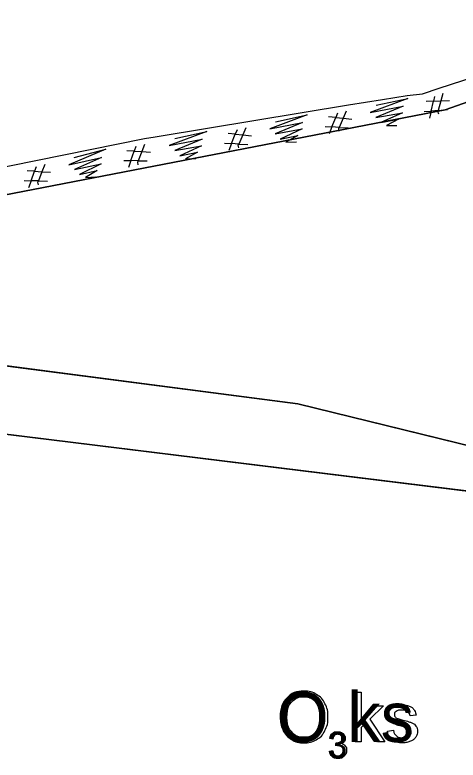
# Model space of a CAD drawing. Extents: x 532503 to 539665, y 6557663 to 6561526.
# Drawn here: x 538194.2 to 538244.8, y 6559875.5 to 6559960.7 of the extents above; entities that cross this region are included whole.
import ezdxf

# ---------------------------------------------------------------- set-up
doc = ezdxf.new("R2010")
doc.units = 0
for name, color, linetype in [('Default', 7, 'Continuous'), ('Plokid', 7, 'Continuous'), ('Täide', 7, 'Continuous'), ('VORMISTUS', 7, 'Continuous')]:
    doc.layers.add(name, color=color, linetype=linetype)

msp = doc.modelspace()

# ---------------------------------------------------------------- linework, layer by layer
at = {"layer": 'Default'}
for points in [[(538052.872, 6559889.005), (538072.44, 6559906.469), (538102.322, 6559923.504), (538117.996, 6559931.12), (538139.865, 6559935.002), (538169.83, 6559935.605), (538243.324, 6559949.824), (538270.431, 6559959.385), (538288.476, 6559973.005)], [(538133.946, 6559942.63), (538169.83, 6559939.605), (538181.417, 6559941.054), (538184.3, 6559941.573), (538208.99, 6559946.568), (538210.194, 6559946.734), (538210.667, 6559946.812), (538232.283, 6559950.405), (538236.19, 6559951.025), (538239.012, 6559951.473), (538240.74, 6559951.674), (538242.666, 6559952.298), (538269.329, 6559960.974), (538275.555, 6559966.703), (538277.419, 6559970.405), (538278.862, 6559972.187)], [(538061.983, 6559897.137), (538090.479, 6559911.291), (538119.906, 6559919.157), (538169.83, 6559923.605), (538169.83, 6559923.605), (538226.498, 6559916.234), (538288.476, 6559901.005)], [(538052.872, 6559889.005), (538169.83, 6559915.605), (538169.83, 6559915.605), (538288.476, 6559901.005), (538288.476, 6559901.005), (538379.866, 6559882.741), (538429.969, 6559863.663), (538447.105, 6559860.452)]]:
    msp.add_lwpolyline(points, dxfattribs=at)
at = {"layer": 'Plokid'}
for points in [[(538305.297, 6559974.197), (538304.178, 6559973.34), (538300.136, 6559971.899), (538296.744, 6559972.893), (538295.819, 6559973.886), (538288.476, 6559973.005), (538270.431, 6559959.385), (538243.324, 6559949.824), (538169.83, 6559935.605), (538147.514, 6559935.156)], [(538052.872, 6559889.005), (538169.83, 6559915.605), (538169.83, 6559915.605), (538288.476, 6559901.005), (538288.476, 6559901.005), (538379.866, 6559882.741), (538429.969, 6559863.663), (538440.229, 6559861.741)], [(538147.514, 6559910.53), (538169.83, 6559915.605), (538288.476, 6559901.005), (538379.866, 6559882.741), (538429.969, 6559863.663), (538440.229, 6559861.741)]]:
    msp.add_lwpolyline(points, dxfattribs=at)
at = {"layer": 'Täide'}
for p, q in [((538226.498, 6559916.234), (538169.83, 6559923.605)), ((538169.83, 6559923.605), (538226.498, 6559916.234)), ((538169.83, 6559915.605), (538288.476, 6559901.005)), ((538169.83, 6559915.605), (538288.476, 6559901.005)), ((538288.476, 6559901.005), (538169.83, 6559915.605)), ((538288.476, 6559901.005), (538169.83, 6559915.605)), ((538288.476, 6559901.005), (538226.498, 6559916.234)), ((538226.498, 6559916.234), (538288.476, 6559901.005))]:
    msp.add_line(p, q, dxfattribs=at)
for points in [[(538295.819, 6559973.886), (538288.476, 6559973.005), (538270.431, 6559959.385), (538243.324, 6559949.824), (538169.83, 6559935.605), (538139.865, 6559935.002), (538117.996, 6559931.12), (538102.322, 6559923.504), (538072.44, 6559906.469), (538062.656, 6559897.737)], [(538242.116, 6559951.355), (538241.992, 6559950.823), (538242.843, 6559950.864), (538243.833, 6559950.922)], [(538243.061, 6559951.717), (538242.843, 6559950.864), (538242.549, 6559949.777), (538243.586, 6559949.873)], [(538235.436, 6559950.366), (538239.073, 6559951.142), (538234.781, 6559949.543), (538238.54, 6559950.239), (538235.396, 6559948.973), (538238.475, 6559949.512), (538235.973, 6559948.37), (538237.992, 6559948.765), (538236.623, 6559948.03), (538237.809, 6559948.042)], [(538242.609, 6559949.338), (538242.515, 6559949.63), (538242.549, 6559949.777), (538241.722, 6559949.703), (538241.992, 6559950.823), (538241.157, 6559950.773)], [(538232.02, 6559949.678), (538231.678, 6559948.867), (538231.227, 6559947.835), (538232.267, 6559947.777)], [(538240.936, 6559949.63), (538241.722, 6559949.703), (538241.534, 6559948.886)], [(538223.941, 6559948.479), (538227.573, 6559949.281), (538223.292, 6559947.651), (538227.046, 6559948.375), (538223.911, 6559947.085), (538226.987, 6559947.647), (538224.493, 6559946.486), (538226.509, 6559946.897), (538225.145, 6559946.151), (538226.332, 6559946.172)], [(538231.222, 6559947.392), (538231.172, 6559947.694), (538231.227, 6559947.835), (538230.398, 6559947.884), (538230.831, 6559948.951), (538229.997, 6559949.025)], [(538231.032, 6559949.459), (538230.831, 6559948.951), (538231.678, 6559948.867), (538232.666, 6559948.778)], [(538229.61, 6559947.927), (538230.398, 6559947.884), (538230.092, 6559947.103)], [(538212.469, 6559946.572), (538216.101, 6559947.374), (538211.82, 6559945.744), (538215.575, 6559946.468), (538212.44, 6559945.178), (538215.515, 6559945.74), (538213.022, 6559944.579), (538215.038, 6559944.99), (538213.674, 6559944.244), (538214.86, 6559944.265)], [(538219.75, 6559945.485), (538219.7, 6559945.787), (538219.756, 6559945.928), (538218.927, 6559945.977), (538219.359, 6559947.044), (538218.526, 6559947.118)], [(538219.561, 6559947.552), (538219.359, 6559947.044), (538220.207, 6559946.96), (538221.195, 6559946.871)], [(538220.548, 6559947.771), (538220.207, 6559946.96), (538219.756, 6559945.928), (538220.795, 6559945.87)], [(538200.953, 6559944.399), (538204.555, 6559945.328), (538200.333, 6559943.55), (538204.06, 6559944.404), (538200.972, 6559943.005), (538204.026, 6559943.674), (538201.575, 6559942.427), (538203.575, 6559942.908), (538202.238, 6559942.115), (538203.423, 6559942.177)], [(538208.006, 6559945.626), (538207.822, 6559945.112), (538208.672, 6559945.057), (538209.663, 6559945.002)], [(538208.985, 6559945.88), (538208.672, 6559945.057), (538208.257, 6559944.01), (538209.299, 6559943.988)], [(538218.139, 6559946.02), (538218.927, 6559945.977), (538218.62, 6559945.196)], [(538208.267, 6559943.567), (538208.207, 6559943.867), (538208.257, 6559944.01), (538207.427, 6559944.03), (538207.822, 6559945.112), (538206.987, 6559945.157)], [(538206.638, 6559944.046), (538207.427, 6559944.03), (538207.148, 6559943.239)], [(538196.869, 6559941.261), (538196.809, 6559941.561), (538196.859, 6559941.704), (538196.029, 6559941.724), (538196.424, 6559942.806), (538195.589, 6559942.851)], [(538196.608, 6559943.32), (538196.424, 6559942.806), (538197.274, 6559942.751), (538198.265, 6559942.696)], [(538197.587, 6559943.573), (538197.274, 6559942.751), (538196.859, 6559941.704), (538197.9, 6559941.682)], [(538195.24, 6559941.74), (538196.029, 6559941.724), (538195.75, 6559940.933)], [(538288.476, 6559901.005), (538226.498, 6559916.234), (538169.83, 6559923.605), (538119.906, 6559919.157), (538090.479, 6559911.291)], [(538429.969, 6559863.663), (538379.866, 6559882.741), (538288.476, 6559901.005), (538169.83, 6559915.605), (538111.351, 6559902.305)]]:
    msp.add_lwpolyline(points, dxfattribs=at)
at = {"layer": 'VORMISTUS'}
for points in [[(538233.035, 6559877.571), (538233.035, 6559883.271), (538233.734, 6559883.271), (538233.734, 6559880.023), (538235.393, 6559881.703), (538236.299, 6559881.703), (538234.72, 6559880.167), (538236.46, 6559877.571), (538235.596, 6559877.571), (538234.223, 6559879.683), (538233.734, 6559879.208), (538233.734, 6559877.571), (538233.035, 6559877.571)], [(538240.013, 6559880.634), (538239.327, 6559880.543)], [(538236.733, 6559878.805), (538237.424, 6559878.913)], [(538230.511, 6559877.901), (538230.143, 6559877.967)], [(538230.833, 6559877.156), (538230.874, 6559877.478)], [(538230.107, 6559876.529), (538230.475, 6559876.577)]]:
    msp.add_lwpolyline(points, dxfattribs=at)
for points in [[(538224.486, 6559880.347), (538224.486, 6559881.766), (538225.248, 6559882.568), (538226.011, 6559883.371), (538227.216, 6559883.371), (538228.006, 6559883.371), (538228.639, 6559882.994), (538229.273, 6559882.617), (538229.606, 6559881.943), (538229.938, 6559881.268), (538229.938, 6559880.413), (538229.938, 6559879.547), (538229.588, 6559878.863), (538229.238, 6559878.179), (538228.597, 6559877.827), (538227.955, 6559877.475), (538227.212, 6559877.475), (538226.407, 6559877.475), (538225.773, 6559877.864), (538225.139, 6559878.253), (538224.813, 6559878.925), (538224.486, 6559879.597), (538224.486, 6559880.347)], [(538225.264, 6559880.338), (538225.264, 6559879.308), (538225.818, 6559878.715), (538226.372, 6559878.123), (538227.208, 6559878.123), (538228.06, 6559878.123), (538228.61, 6559878.721), (538229.161, 6559879.32), (538229.161, 6559880.419), (538229.161, 6559881.115), (538228.925, 6559881.634), (538228.69, 6559882.152), (538228.237, 6559882.438), (538227.784, 6559882.724), (538227.22, 6559882.724), (538226.419, 6559882.724), (538225.841, 6559882.174), (538225.264, 6559881.624), (538225.264, 6559880.338)], [(538237.424, 6559878.913), (538237.483, 6559878.497), (538237.75, 6559878.275), (538238.017, 6559878.053), (538238.497, 6559878.053), (538238.98, 6559878.053), (538239.214, 6559878.25), (538239.449, 6559878.447), (538239.449, 6559878.711), (538239.449, 6559878.949), (538239.242, 6559879.085), (538239.097, 6559879.179), (538238.525, 6559879.323), (538237.754, 6559879.517), (538237.456, 6559879.659), (538237.158, 6559879.801), (538237.004, 6559880.051), (538236.851, 6559880.302), (538236.851, 6559880.605), (538236.851, 6559880.881), (538236.977, 6559881.116), (538237.104, 6559881.351), (538237.322, 6559881.506), (538237.485, 6559881.627), (538237.768, 6559881.71), (538238.05, 6559881.794), (538238.373, 6559881.794), (538238.86, 6559881.794), (538239.228, 6559881.654), (538239.597, 6559881.514), (538239.772, 6559881.274), (538239.947, 6559881.035), (538240.013, 6559880.634)], [(538239.327, 6559880.543), (538239.28, 6559880.862), (538239.056, 6559881.041), (538238.832, 6559881.22), (538238.424, 6559881.22), (538237.941, 6559881.22), (538237.735, 6559881.061), (538237.528, 6559880.901), (538237.528, 6559880.687), (538237.528, 6559880.55), (538237.614, 6559880.441), (538237.7, 6559880.328), (538237.883, 6559880.254), (538237.988, 6559880.215), (538238.502, 6559880.075), (538239.245, 6559879.877), (538239.54, 6559879.751), (538239.834, 6559879.625), (538240.002, 6559879.384), (538240.17, 6559879.143), (538240.17, 6559878.785), (538240.17, 6559878.436), (538239.965, 6559878.127), (538239.761, 6559877.818), (538239.375, 6559877.649), (538238.989, 6559877.48), (538238.502, 6559877.48), (538237.696, 6559877.48), (538237.273, 6559877.814), (538236.85, 6559878.148), (538236.733, 6559878.805)], [(538230.143, 6559877.967), (538230.211, 6559878.338), (538230.45, 6559878.541), (538230.69, 6559878.745), (538231.046, 6559878.745), (538231.292, 6559878.745), (538231.499, 6559878.64), (538231.705, 6559878.534), (538231.815, 6559878.353), (538231.925, 6559878.171), (538231.925, 6559877.967), (538231.925, 6559877.772), (538231.82, 6559877.613), (538231.716, 6559877.454), (538231.511, 6559877.36), (538231.777, 6559877.298), (538231.924, 6559877.105), (538232.071, 6559876.912), (538232.071, 6559876.622), (538232.071, 6559876.229), (538231.784, 6559875.956), (538231.498, 6559875.683), (538231.06, 6559875.683), (538230.665, 6559875.683), (538230.404, 6559875.919), (538230.144, 6559876.154), (538230.107, 6559876.529)], [(538230.874, 6559877.478), (538230.911, 6559877.474), (538230.933, 6559877.474), (538231.168, 6559877.474), (538231.357, 6559877.597), (538231.545, 6559877.719), (538231.545, 6559877.975), (538231.545, 6559878.177), (538231.408, 6559878.31), (538231.271, 6559878.443), (538231.054, 6559878.443), (538230.839, 6559878.443), (538230.696, 6559878.308), (538230.552, 6559878.172), (538230.511, 6559877.901)], [(538230.475, 6559876.577), (538230.538, 6559876.264), (538230.69, 6559876.126), (538230.842, 6559875.987), (538231.062, 6559875.987), (538231.323, 6559875.987), (538231.501, 6559876.167), (538231.68, 6559876.347), (538231.68, 6559876.613), (538231.68, 6559876.867), (538231.514, 6559877.032), (538231.348, 6559877.197), (538231.093, 6559877.197), (538230.988, 6559877.197), (538230.833, 6559877.156)]]:
    msp.add_open_spline(points, degree=3, dxfattribs=at)

# ---------------------------------------------------------------- texts
for s, height, p in [('O ks', 5.7, (538224.099, 6559877.571)), ('3', 3, (538229.931, 6559875.733))]:
    msp.add_text(s, height=height, dxfattribs=at).set_placement(p)

doc.saveas('drawing.dxf')
